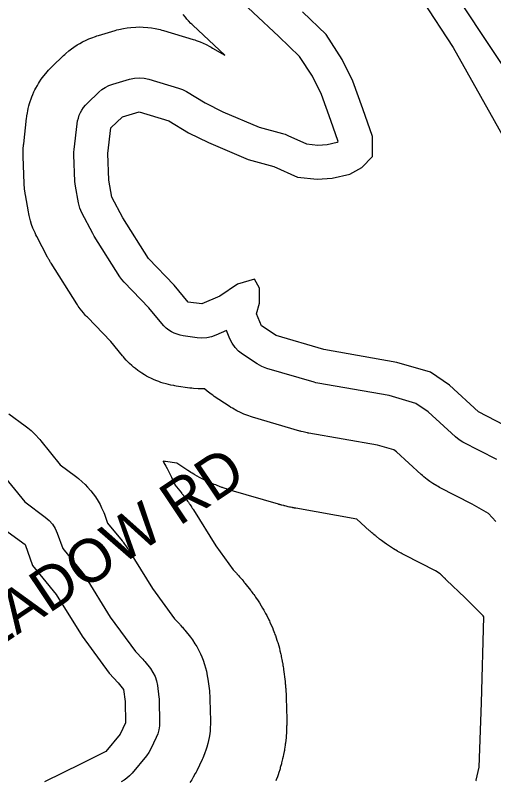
# Model space of a CAD drawing. Extents: x 1950930 to 2061844, y 904556 to 1017002.
# Drawn here: x 1972214 to 1973267, y 984591 to 986276 of the extents above; entities that cross this region are included whole.
import ezdxf

# ---------------------------------------------------------------- set-up
doc = ezdxf.new("R2010")
doc.units = 0
for name, color, linetype in [('Exist Hydrographic Buffer Line', 7, 'Continuous'), ('Exist Hydrographic Lake Shore', 7, 'Continuous'), ('Exist Road Non-System Type 51 Label', 7, 'Continuous')]:
    doc.layers.add(name, color=color, linetype=linetype)

msp = doc.modelspace()

# ---------------------------------------------------------------- linework, layer by layer
at = {"layer": 'Exist Hydrographic Buffer Line'}
for points in [[(1973274, 985297.8), (1973199.6, 985336.1), (1973191, 985341.2), (1973183.2, 985347.5), (1973122.9, 985402.8), (1973095.6, 985421.4), (1973037, 985438.7), (1972879.9, 985466.3), (1972875.8, 985467.1), (1972871.8, 985468.2), (1972767.3, 985498.7), (1972756.6, 985502.7), (1972746.6, 985508.3), (1972714, 985530.1), (1972705.3, 985536.9), (1972697.7, 985544.8), (1972691.3, 985553.8), (1972686.3, 985563.7), (1972678.6, 985582.3), (1972655.3, 985571.9), (1972645.5, 985568.4), (1972635.2, 985566.2), (1972624.7, 985565.5), (1972614.2, 985566.2), (1972583.7, 985570.6), (1972576.9, 985571.9), (1972570.2, 985573.8), (1972563.8, 985576.3), (1972557.6, 985579.4), (1972551.7, 985583.1), (1972546.2, 985587.3), (1972541.1, 985592), (1972536.4, 985597.2), (1972507.8, 985632), (1972453.1, 985688.8), (1972448.2, 985694.5), (1972443.8, 985700.6), (1972387.2, 985790), (1972385.6, 985792.7), (1972384.1, 985795.4), (1972360.1, 985841.2), (1972355.6, 985851.8), (1972352.7, 985862.9), (1972346.2, 985900), (1972345.4, 985905.1), (1972345.1, 985910.3), (1972342.9, 985969.1), (1972342.9, 985974.8), (1972343.3, 985980.5), (1972349.9, 986037.2), (1972350.9, 986043.6), (1972352.5, 986049.9), (1972354.6, 986056), (1972357.2, 986062), (1972360.3, 986067.6), (1972364, 986073), (1972368, 986078.1), (1972372.5, 986082.8), (1972397.6, 986106.8), (1972404.4, 986112.6), (1972411.8, 986117.5), (1972419.8, 986121.5), (1972428.3, 986124.5), (1972465.3, 986135.4), (1972475.9, 986137.7), (1972486.7, 986138.5), (1972497.5, 986137.7), (1972508, 986135.3), (1972573.4, 986115.7), (1972582.2, 986112.5), (1972590.5, 986108.2), (1972631.6, 986083.5), (1972670.5, 986064), (1972750.7, 986029.9), (1972802.3, 986016), (1972808.3, 986014.1), (1972814.1, 986011.7), (1972855, 985993), (1972879.9, 985990.5), (1972900.7, 985991.8), (1972922.9, 985996.8), (1972925, 985998), (1972908.3, 986044.8), (1972888, 986101.6), (1972867.9, 986142), (1972839.9, 986185.6), (1972794.3, 986229.4), (1972681.3, 986336)], [(1973272, 985161.3), (1973255.5, 985178.8), (1973220, 985199.6), (1973148.3, 985236.5), (1973145, 985238.3), (1973141.8, 985240.1), (1973133.3, 985245.3), (1973127, 985249.3), (1973121, 985253.8), (1973113.2, 985260), (1973110.4, 985262.4), (1973107.6, 985264.9), (1973053, 985314.8), (1973047, 985319), (1973011.4, 985329.5), (1972860.5, 985356), (1972859, 985356.3), (1972857.5, 985356.6), (1972853.4, 985357.4), (1972850.4, 985358), (1972847.4, 985358.8), (1972843.4, 985359.8), (1972841.9, 985360.2), (1972840.5, 985360.7), (1972735.9, 985391.2), (1972731.8, 985392.4), (1972727.8, 985393.9), (1972717.1, 985397.9), (1972709.3, 985401.2), (1972701.7, 985405.1), (1972691.8, 985410.7), (1972688.1, 985412.8), (1972684.5, 985415.1), (1972651.8, 985436.9), (1972648.4, 985439.3), (1972645.1, 985441.7), (1972636.4, 985448.5), (1972630.3, 985453.7), (1972624.5, 985453.5), (1972616.7, 985453.8), (1972606.2, 985454.5), (1972602.3, 985454.9), (1972598.4, 985455.3), (1972567.9, 985459.7), (1972565.3, 985460.1), (1972562.8, 985460.6), (1972555.9, 985461.9), (1972550.9, 985462.9), (1972545.9, 985464.3), (1972539.2, 985466.2), (1972534.3, 985467.7), (1972529.4, 985469.5), (1972522.9, 985472), (1972518.2, 985474), (1972513.5, 985476.3), (1972507.3, 985479.4), (1972502.7, 985481.8), (1972498.2, 985484.5), (1972492.4, 985488.1), (1972488, 985491), (1972483.8, 985494), (1972478.3, 985498.2), (1972474.3, 985501.5), (1972470.4, 985504.9), (1972465.3, 985509.6), (1972461.5, 985513.2), (1972458, 985516.9), (1972453.3, 985522.1), (1972451.6, 985524), (1972449.9, 985526), (1972424.1, 985557.5), (1972372.4, 985611.1), (1972370.5, 985613.2), (1972368.6, 985615.3), (1972363.7, 985621), (1972360.1, 985625.3), (1972356.7, 985629.8), (1972352.4, 985636), (1972350.8, 985638.3), (1972349.2, 985640.7), (1972292.6, 985730.1), (1972292, 985731.1), (1972291.3, 985732), (1972289.7, 985734.7), (1972288.6, 985736.7), (1972287.4, 985738.7), (1972285.9, 985741.4), (1972285.4, 985742.4), (1972284.8, 985743.4), (1972260.9, 985789.2), (1972259, 985793.1), (1972257.2, 985797), (1972252.6, 985807.6), (1972249.5, 985815.7), (1972247.1, 985823.9), (1972244.2, 985835.1), (1972243.2, 985839.3), (1972242.4, 985843.5), (1972235.9, 985880.6), (1972235.5, 985882.5), (1972235.3, 985884.4), (1972234.5, 985889.5), (1972234.1, 985893.3), (1972233.7, 985897.1), (1972233.4, 985902.3), (1972233.2, 985904.2), (1972233.1, 985906.1), (1972231, 985965), (1972230.9, 985967.1), (1972230.9, 985969.2), (1972230.9, 985974.9), (1972231, 985979.2), (1972231.2, 985983.4), (1972231.7, 985989.1), (1972231.8, 985991.2), (1972232.1, 985993.3), (1972238.6, 986050), (1972238.9, 986052.4), (1972239.3, 986054.8), (1972240.3, 986061.2), (1972241.2, 986066), (1972242.2, 986070.7), (1972243.8, 986077), (1972245.1, 986081.7), (1972246.5, 986086.3), (1972248.7, 986092.5), (1972250.3, 986097), (1972252.2, 986101.5), (1972254.8, 986107.4), (1972256.9, 986111.8), (1972259.1, 986116.1), (1972262.3, 986121.8), (1972264.7, 986126), (1972267.3, 986130), (1972270.9, 986135.4), (1972273.7, 986139.4), (1972276.7, 986143.2), (1972280.8, 986148.3), (1972283.9, 986152), (1972287.1, 986155.6), (1972291.6, 986160.3), (1972293.3, 986162), (1972295.1, 986163.7), (1972320.1, 986187.7), (1972322.6, 986189.9), (1972325.1, 986192.1), (1972331.9, 986197.9), (1972337.1, 986202.1), (1972342.6, 986206), (1972350, 986210.9), (1972355.7, 986214.4), (1972361.6, 986217.6), (1972369.6, 986221.6), (1972375.7, 986224.4), (1972381.9, 986226.9), (1972390.3, 986229.9), (1972393.4, 986231), (1972396.6, 986232), (1972433.7, 986242.9), (1972437.6, 986244), (1972441.5, 986244.9), (1972452.1, 986247.2), (1972460.1, 986248.6), (1972468.1, 986249.5), (1972478.9, 986250.2), (1972487, 986250.5), (1972495.1, 986250.2), (1972505.9, 986249.4), (1972513.9, 986248.5), (1972521.9, 986247), (1972532.4, 986244.6), (1972536.3, 986243.7), (1972540.2, 986242.6), (1972605.6, 986223), (1972608.9, 986221.9), (1972612.2, 986220.8), (1972621, 986217.5), (1972627.4, 986214.9), (1972633.7, 986211.9), (1972642, 986207.6), (1972645.1, 986205.9), (1972648.1, 986204.2), (1972674.8, 986188.2), (1972604.4, 986254.5), (1972602.4, 986256.4), (1972600.5, 986258.4), (1972595.4, 986263.7), (1972591.7, 986267.7), (1972588.2, 986272), (1972583.7, 986277.7)], [(1972199.3, 985398.8), (1972235.2, 985372.3), (1972238.1, 985370.1), (1972240.9, 985367.8), (1972248.3, 985361.6), (1972253.7, 985356.7), (1972258.8, 985351.5), (1972265.3, 985344.4), (1972267.7, 985341.7), (1972270, 985338.9), (1972312.4, 985286), (1972346.1, 985261.3), (1972349.4, 985258.8), (1972352.6, 985256.1), (1972361.1, 985248.9), (1972367.2, 985243.2), (1972372.8, 985237.2), (1972380.1, 985228.7), (1972385.3, 985222.3), (1972390, 985215.4), (1972396, 985206), (1972400.2, 985198.8), (1972403.8, 985191.4), (1972408.4, 985181.2), (1972410, 985177.4), (1972411.4, 985173.5), (1972417, 985157.9), (1972449.1, 985118.5), (1972450.2, 985117.1), (1972451.3, 985115.6), (1972454.2, 985111.8), (1972456.3, 985108.9), (1972458.4, 985105.9), (1972461, 985101.9), (1972462, 985100.4), (1972463, 985098.9), (1972515.8, 985013.5), (1972564.4, 984947.2), (1972575.9, 984935), (1972576.8, 984934.1), (1972577.7, 984933.1), (1972580, 984930.5), (1972581.7, 984928.6), (1972583.4, 984926.6), (1972585.6, 984923.9), (1972586.4, 984922.9), (1972587.2, 984921.9), (1972599.2, 984906.7), (1972601.5, 984903.6), (1972603.7, 984900.5), (1972609.4, 984892.2), (1972613.4, 984885.8), (1972617.1, 984879.1), (1972621.6, 984870), (1972624.7, 984863.1), (1972627.4, 984856), (1972630.7, 984846.4), (1972632.9, 984839.2), (1972634.6, 984831.8), (1972636.5, 984821.8), (1972637.2, 984818.1), (1972637.7, 984814.3), (1972641, 984788.2), (1972641.1, 984786.8), (1972641.3, 984785.4), (1972641.6, 984781.6), (1972641.9, 984778.8), (1972642.1, 984776), (1972642.2, 984772.2), (1972642.3, 984770.8), (1972642.4, 984769.4), (1972643.4, 984722.5), (1972643.5, 984719.2), (1972643.4, 984715.9), (1972643.1, 984707.1), (1972642.7, 984700.6), (1972641.9, 984694), (1972640.5, 984685.4), (1972639.3, 984678.9), (1972637.8, 984672.5), (1972635.4, 984664.1), (1972633.5, 984657.8), (1972631.2, 984651.6), (1972627.9, 984643.5), (1972626.6, 984640.5), (1972625.2, 984637.5), (1972613.2, 984612.4), (1972611.7, 984609.3), (1972610.1, 984606.3), (1972605.6, 984598.2), (1972602.1, 984592.3), (1972598.2, 984586.7)], [(1973228.3, 984590.1), (1973228.4, 984590.7), (1973228.6, 984591.4), (1973228.6, 984591.7), (1973228.7, 984592), (1973235.6, 984620.6), (1973240.8, 984761.9), (1973245.7, 984951.7), (1973243.8, 984953.9), (1973203.9, 984993.8), (1973163.6, 985032.1), (1973163.4, 985032.3), (1973163.2, 985032.5), (1973162.6, 985033.1), (1973162.2, 985033.5), (1973161.8, 985033.9), (1973161.2, 985034.4), (1973161, 985034.6), (1973160.8, 985034.8), (1973159.3, 985036.3), (1973158.9, 985036.7), (1973158.5, 985037.1), (1973157.3, 985038.2), (1973156.5, 985039), (1973155.7, 985039.9), (1973154.6, 985041), (1973154.2, 985041.4), (1973153.8, 985041.8), (1973152.3, 985043.4), (1973152.1, 985043.6), (1973151.9, 985043.8), (1973151.4, 985044.3), (1973151, 985044.8), (1973150.5, 985045.2), (1973150, 985045.8), (1973149.8, 985046), (1973149.7, 985046.1), (1973139, 985052.4), (1973071.4, 985087.1), (1973070.2, 985087.8), (1973069, 985088.4), (1973065.7, 985090.2), (1973063.2, 985091.5), (1973060.8, 985092.9), (1973057.6, 985094.8), (1973056.4, 985095.5), (1973055.2, 985096.2), (1973046.6, 985101.4), (1973044.2, 985102.8), (1973041.9, 985104.3), (1973035.6, 985108.4), (1973031, 985111.5), (1973026.4, 985114.8), (1973020.5, 985119.2), (1973018.2, 985120.9), (1973016, 985122.6), (1973008.3, 985128.9), (1973007.2, 985129.8), (1973006.1, 985130.6), (1973003.2, 985133), (1973001.1, 985134.8), (1972999, 985136.7), (1972996.2, 985139.1), (1972995.1, 985140.1), (1972994.1, 985141), (1972965.8, 985166.9), (1972831.4, 985190.5), (1972830.8, 985190.6), (1972830.3, 985190.7), (1972828.7, 985191), (1972827.6, 985191.2), (1972826.5, 985191.4), (1972825, 985191.7), (1972824.4, 985191.8), (1972823.8, 985192), (1972819.8, 985192.8), (1972818.7, 985193), (1972817.5, 985193.3), (1972814.5, 985193.9), (1972812.3, 985194.4), (1972810, 985195), (1972807, 985195.7), (1972805.9, 985196), (1972804.8, 985196.3), (1972800.8, 985197.3), (1972800.3, 985197.5), (1972799.7, 985197.6), (1972798.2, 985198), (1972797.1, 985198.3), (1972796, 985198.6), (1972794.5, 985199.1), (1972794, 985199.2), (1972793.4, 985199.4), (1972688.8, 985229.9), (1972687.3, 985230.4), (1972685.7, 985230.8), (1972681.7, 985232.1), (1972678.6, 985233.1), (1972675.6, 985234.1), (1972671.6, 985235.5), (1972670.1, 985236.1), (1972668.6, 985236.6), (1972657.9, 985240.7), (1972655, 985241.8), (1972652, 985243), (1972644.1, 985246.3), (1972638.3, 985248.9), (1972632.6, 985251.7), (1972625, 985255.6), (1972622.1, 985257.1), (1972619.3, 985258.6), (1972609.4, 985264.2), (1972608, 985265), (1972606.6, 985265.8), (1972603, 985268), (1972600.2, 985269.6), (1972597.5, 985271.3), (1972593.9, 985273.6), (1972592.6, 985274.5), (1972591.3, 985275.4), (1972569.7, 985289.7), (1972544.1, 985293.4), (1972543.1, 985293.5), (1972542.2, 985293.7), (1972539.6, 985294.1), (1972539, 985294.2), (1972539.5, 985293.4), (1972541.1, 985290.7), (1972545.3, 985283.5), (1972548.3, 985278.1), (1972551.2, 985272.5), (1972554.8, 985265.1), (1972556.2, 985262.3), (1972557.4, 985259.4), (1972562, 985249.2), (1972562.6, 985247.8), (1972563.2, 985246.4), (1972564.8, 985242.6), (1972564.9, 985242.3), (1972579.4, 985224.4), (1972579.8, 985223.9), (1972580.3, 985223.4), (1972581.4, 985222), (1972582.2, 985220.9), (1972583.1, 985219.9), (1972584.2, 985218.4), (1972584.6, 985217.9), (1972585, 985217.4), (1972587.9, 985213.5), (1972588.7, 985212.5), (1972589.5, 985211.4), (1972591.7, 985208.5), (1972593.2, 985206.3), (1972594.8, 985204.1), (1972596.8, 985201.1), (1972597.6, 985200), (1972598.3, 985198.9), (1972601, 985194.8), (1972601.4, 985194.3), (1972601.7, 985193.7), (1972602.7, 985192.2), (1972603.5, 985191.1), (1972604.2, 985189.9), (1972605.1, 985188.4), (1972605.5, 985187.8), (1972605.9, 985187.3), (1972655.2, 985107.5), (1972693.7, 985055), (1972697.9, 985050.5), (1972698.3, 985050.1), (1972698.6, 985049.8), (1972699.5, 985048.8), (1972700.2, 985048.1), (1972700.8, 985047.4), (1972701.7, 985046.5), (1972702, 985046.1), (1972702.3, 985045.7), (1972704.7, 985043.2), (1972705.3, 985042.5), (1972706, 985041.7), (1972707.7, 985039.8), (1972708.9, 985038.3), (1972710.2, 985036.9), (1972711.9, 985034.9), (1972712.5, 985034.1), (1972713.1, 985033.4), (1972715.3, 985030.7), (1972715.6, 985030.3), (1972715.9, 985030), (1972716.7, 985029), (1972717.3, 985028.2), (1972718, 985027.4), (1972718.8, 985026.4), (1972719.1, 985026.1), (1972719.4, 985025.7), (1972731.3, 985010.4), (1972732.2, 985009.3), (1972733.1, 985008.2), (1972735.4, 985005.1), (1972737.1, 985002.9), (1972738.7, 985000.6), (1972740.9, 984997.5), (1972741.7, 984996.3), (1972742.5, 984995.1), (1972748.2, 984986.7), (1972749.8, 984984.4), (1972751.4, 984982), (1972755.4, 984975.6), (1972758.4, 984970.7), (1972761.2, 984965.8), (1972764.8, 984959.1), (1972766.1, 984956.6), (1972767.4, 984954.1), (1972771.9, 984945), (1972773.2, 984942.4), (1972774.4, 984939.9), (1972777.5, 984933), (1972779.8, 984927.8), (1972781.9, 984922.5), (1972784.6, 984915.4), (1972785.6, 984912.7), (1972786.5, 984910), (1972789.8, 984900.4), (1972790.6, 984897.7), (1972791.5, 984895), (1972793.7, 984887.8), (1972795.2, 984882.3), (1972796.6, 984876.8), (1972798.3, 984869.4), (1972798.9, 984866.6), (1972799.5, 984863.8), (1972801.4, 984853.9), (1972801.7, 984852.5), (1972801.9, 984851.1), (1972802.6, 984847.3), (1972803.1, 984844.5), (1972803.5, 984841.7), (1972804, 984838), (1972804.2, 984836.6), (1972804.4, 984835.2), (1972807.7, 984809), (1972807.7, 984808.5), (1972807.8, 984807.9), (1972808, 984806.5), (1972808.1, 984805.5), (1972808.2, 984804.4), (1972808.3, 984803), (1972808.4, 984802.5), (1972808.5, 984802), (1972808.8, 984798.2), (1972808.9, 984797.1), (1972809, 984796.1), (1972809.3, 984793.3), (1972809.4, 984791.2), (1972809.6, 984789), (1972809.8, 984786.2), (1972809.8, 984785.2), (1972809.9, 984784.1), (1972810.1, 984780.3), (1972810.1, 984779.8), (1972810.1, 984779.3), (1972810.2, 984777.8), (1972810.2, 984776.8), (1972810.2, 984775.7), (1972810.3, 984774.3), (1972810.3, 984773.8), (1972810.3, 984773.3), (1972811.4, 984726.4), (1972811.4, 984725.1), (1972811.4, 984723.9), (1972811.5, 984720.6), (1972811.5, 984718.2), (1972811.4, 984715.7), (1972811.4, 984712.4), (1972811.3, 984711.2), (1972811.3, 984710), (1972811, 984701.2), (1972810.9, 984698.7), (1972810.7, 984696.3), (1972810.3, 984689.7), (1972809.9, 984684.8), (1972809.4, 984679.9), (1972808.6, 984673.4), (1972808.3, 984670.9), (1972807.9, 984668.5), (1972806.6, 984659.8), (1972806.2, 984657.4), (1972805.7, 984655), (1972804.6, 984648.5), (1972803.6, 984643.7), (1972802.5, 984638.9), (1972800.9, 984632.5), (1972800.3, 984630.1), (1972799.7, 984627.7), (1972797.3, 984619.3), (1972796.7, 984616.9), (1972796, 984614.5), (1972794, 984608.3), (1972792.5, 984603.6), (1972790.8, 984598.9), (1972788.5, 984592.8), (1972787.7, 984590.5)], [(1972182.7, 985268.8), (1972234.3, 985204.5), (1972279.7, 985171), (1972288.2, 985163.8), (1972295.5, 985155.4), (1972301.4, 985146), (1972306, 985135.8), (1972318, 985102.2), (1972362.2, 985047.8), (1972365.1, 985044), (1972367.7, 985040), (1972422.8, 984950.9), (1972478.2, 984875.3), (1972494.6, 984858), (1972496.9, 984855.4), (1972499.1, 984852.8), (1972511.1, 984837.5), (1972516.8, 984829.1), (1972521.4, 984820), (1972524.6, 984810.4), (1972526.6, 984800.5), (1972529.8, 984774.3), (1972530.2, 984770.5), (1972530.4, 984766.7), (1972531.5, 984719.9), (1972531.2, 984711.1), (1972529.8, 984702.4), (1972527.5, 984693.9), (1972524.2, 984685.8), (1972512.2, 984660.7), (1972507.7, 984652.7), (1972502.3, 984645.2), (1972470.7, 984607.1), (1972465.4, 984601.3), (1972459.6, 984596.2), (1972453.2, 984591.7), (1972446.5, 984587.8)]]:
    msp.add_lwpolyline(points, dxfattribs=at)
at = {"layer": 'Exist Hydrographic Lake Shore'}
for points in [[(1973109.7, 986309.9), (1973178.3, 986205.2), (1973328.7, 985937)], [(1973752.5, 985655.7), (1973735.1, 985657.9), (1973702.4, 985631.7), (1973687.1, 985614.3), (1973689.3, 985579.4), (1973678.4, 985542.3), (1973658.8, 985544.5), (1973628.3, 985577.2), (1973580.3, 985679.7), (1973512.8, 985795.3), (1973408.2, 985963.2), (1973314.5, 986124.5), (1973196.8, 986301.2)], [(1972417.8, 985971.9), (1972424.4, 986028.6), (1972449.4, 986052.6), (1972486.5, 986063.5), (1972551.8, 986043.9), (1972595.4, 986017.7), (1972639, 985995.9), (1972726.2, 985958.8), (1972782.8, 985943.6), (1972835.1, 985919.6), (1972878.7, 985915.2), (1972911.4, 985917.4), (1972950.6, 985926.1), (1972976.8, 985941.4), (1973000.7, 985965.4), (1973000.7, 986009), (1972978.9, 986070), (1972957.1, 986131.1), (1972933.2, 986179.1), (1972898.3, 986233.6), (1972846, 986283.7)], [(1973310.1, 985363.5), (1973233.9, 985402.8), (1973169.6, 985461.7), (1973128.2, 985490), (1973054.1, 985511.8), (1972892.9, 985540.2), (1972788.3, 985570.7), (1972755.6, 985592.5), (1972744.7, 985618.7), (1972751.2, 985642.6), (1972751.2, 985675.4), (1972740.3, 985695), (1972703.3, 985684.1), (1972664.1, 985657.9), (1972624.8, 985640.5), (1972594.3, 985644.8), (1972563.8, 985681.9), (1972507.2, 985740.8), (1972450.5, 985830.2), (1972426.6, 985876), (1972420, 985913), (1972417.8, 985971.9)], [(1972181.9, 985149.9), (1972235.3, 985110.6), (1972251.7, 985064.8), (1972304, 985000.5), (1972360.6, 984908.9), (1972420.5, 984827.1), (1972440.1, 984806.4), (1972452.1, 984791.2), (1972455.4, 984765), (1972456.5, 984718.1), (1972444.5, 984693), (1972412.9, 984654.9), (1972358.4, 984627.6), (1972277.8, 984588.4)]]:
    msp.add_lwpolyline(points, dxfattribs=at)

# ---------------------------------------------------------------- texts
at = {"layer": 'Exist Road Non-System Type 51 Label'}
msp.add_text('  DEER MEADOW RD', height=95, rotation=33.8166, dxfattribs=at).set_placement((1971677.6, 984549.3))

doc.saveas('drawing.dxf')
